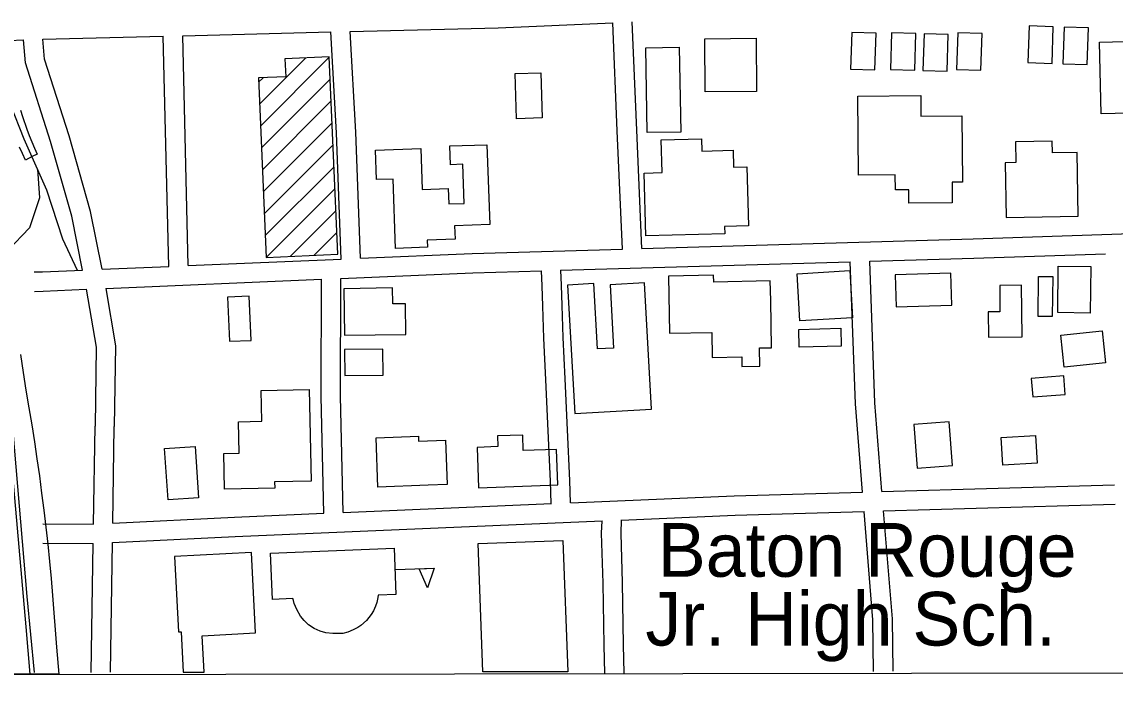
# Model space of a CAD drawing. Extents: x 3313447 to 3351316, y 703786 to 729172.
# Drawn here: x 3329072 to 3330764, y 709166 to 710192 of the extents above; entities that cross this region are included whole.
import ezdxf

# ---------------------------------------------------------------- set-up
doc = ezdxf.new("R2010")
doc.units = 0
for name, color, linetype in [('V-BLDG-IDEN', 7, 'Continuous'), ('V-BLDG-OTLN', 7, 'Continuous'), ('V-BRDG-OTLN', 7, 'Continuous'), ('V-GRID-FRAM', 7, 'Continuous'), ('V-ROAD-CNTR', 7, 'Continuous')]:
    doc.layers.add(name, color=color, linetype=linetype)

msp = doc.modelspace()

# ---------------------------------------------------------------- linework, layer by layer
at = {"layer": 'V-BLDG-OTLN'}
for p, q in [((3329439.7, 710064.4), (3329511.5, 710136.2)), ((3329441.2, 710030.6), (3329547.7, 710137.1)), ((3329438.2, 710098.3), (3329445.2, 710105.3)), ((3329442.7, 709996.7), (3329549.2, 710103.3)), ((3329444.1, 709962.8), (3329550.7, 710069.4)), ((3329445.6, 709929), (3329552.2, 710035.5)), ((3329447.1, 709895.1), (3329553.7, 710001.6)), ((3329448.6, 709861.2), (3329555.1, 709967.8)), ((3329450.2, 709827.4), (3329556.6, 709933.9)), ((3329487.1, 709829.1), (3329558.1, 709900)), ((3329524.1, 709830.7), (3329559.6, 709866.2)), ((3329650.1, 709344.6), (3329710, 709346.8)), ((3329321.6, 709185.9), (3329354.2, 709186)), ((3329916.6, 709186.8), (3329785.5, 709186.6))]:
    msp.add_line(p, q, dxfattribs=at)
for points in [[(3330630.6, 710185.4), (3330628.8, 710128.7), (3330666.3, 710127.5), (3330668.1, 710184.3)], [(3330684.8, 710183.5), (3330683.1, 710126.7), (3330720.6, 710125.6), (3330722.4, 710182.3)], [(3330128.8, 710165.7), (3330208.1, 710166.4), (3330208.9, 710084), (3330129.6, 710083.3)], [(3330356.3, 710175.5), (3330354.5, 710118.7), (3330392.1, 710117.5), (3330393.8, 710174.3)], [(3330417.9, 710174.8), (3330416.1, 710118.1), (3330453.7, 710116.9), (3330455.4, 710173.7)], [(3330468.2, 710173.2), (3330466.5, 710116.4), (3330504, 710115.3), (3330505.7, 710172.1)], [(3330520.3, 710174.8), (3330518.6, 710118), (3330556.1, 710116.9), (3330557.9, 710173.6)], [(3330892.4, 710172.2), (3330895.5, 710053.2), (3330742.3, 710049.3), (3330739.5, 710160.6), (3330839.8, 710163.1), (3330839.6, 710170.8)], [(3330039.6, 710020.5), (3330037.5, 710151.7), (3330089.4, 710152.5), (3330091.5, 710021.3)], [(3329561.1, 709832.3), (3329547.7, 710137.8), (3329479.1, 710134.8), (3329480.4, 710106.8), (3329437.9, 710105), (3329450.1, 709827.4)], [(3329837.3, 710042), (3329835.2, 710111.8), (3329875, 710113), (3329877.1, 710043.2)], [(3330526.7, 710046.5), (3330527.5, 709943.7), (3330511.6, 709943.6), (3330511.9, 709911.7), (3330444.7, 709911.2), (3330444.6, 709932), (3330423.8, 709931.8), (3330423.6, 709955), (3330366.6, 709954.6), (3330365.6, 710077.1), (3330463, 710077.9), (3330463.2, 710046)], [(3330037.6, 709860.8), (3330035, 709957.9), (3330062.7, 709958.7), (3330061.4, 710009.4), (3330123.5, 710011.1), (3330124, 709991.8), (3330172.7, 709993.1), (3330173.4, 709967.2), (3330193.9, 709967.7), (3330196.3, 709876.3), (3330159.5, 709875.3), (3330159.8, 709864.1)], [(3329650.1, 709841.4), (3329646.4, 709948.7), (3329620.5, 709947.8), (3329619, 709993.4), (3329689.5, 709995.8), (3329691.6, 709932.7), (3329731.8, 709934.1), (3329732.6, 709910.2), (3329756.5, 709911), (3329754.4, 709971.5), (3329735.2, 709970.8), (3329734.2, 709999.8), (3329791.6, 710001.8), (3329795.9, 709878.2), (3329741.5, 709876.3), (3329742.3, 709855.6), (3329699.2, 709854.1), (3329699.5, 709843.1)], [(3330706.7, 709891.1), (3330705.1, 709989.8), (3330666.8, 709989.2), (3330666.5, 710007.1), (3330609.7, 710006.2), (3330610.2, 709974.1), (3330593.7, 709973.9), (3330595.1, 709889.3)], [(3330357.4, 709734), (3330275.7, 709729.3), (3330271.6, 709802.3), (3330353.2, 709807)], [(3330726, 709813.3), (3330725, 709741.5), (3330675, 709742.2), (3330675.9, 709813.9)], [(3330072.5, 709798.7), (3330074.3, 709710.3), (3330139.6, 709711.6), (3330140.4, 709672.8), (3330186, 709673.8), (3330186.3, 709658.7), (3330214.2, 709659.3), (3330213.6, 709687.4), (3330232.3, 709687.8), (3330230.8, 709760.9), (3330230.8, 709760.9), (3330230.2, 709791), (3330142.6, 709789.3), (3330142.4, 709800.1)], [(3330424.8, 709751.1), (3330511.3, 709753.7), (3330509.8, 709803.1), (3330423.3, 709800.5)], [(3330667.2, 709797.7), (3330666.4, 709736), (3330644.5, 709736.3), (3330645.3, 709797.9)], [(3329571.3, 709707), (3329666.3, 709708.5), (3329665.5, 709755.8), (3329645.8, 709755.5), (3329645.4, 709780.2), (3329570.2, 709779)], [(3329927.7, 709586.1), (3330046.5, 709592.8), (3330035.4, 709788.2), (3329982.2, 709785.1), (3329987.7, 709687.3), (3329962.9, 709685.9), (3329957.2, 709787), (3329916.4, 709784.7)], [(3330619.9, 709704.7), (3330619, 709784.6), (3330585.2, 709784.2), (3330585.6, 709743.3), (3330567.3, 709743.1), (3330567.7, 709704.1)], [(3329390.2, 709766), (3329393, 709697.8), (3329426.6, 709699.2), (3329423.8, 709767.4)], [(3330340, 709690.4), (3330275.1, 709688.5), (3330274.3, 709716.1), (3330339.2, 709718)], [(3330749, 709664.3), (3330685.1, 709657.6), (3330679.9, 709707), (3330743.8, 709713.7)], [(3329571.5, 709645), (3329630.9, 709645.6), (3329630.5, 709685.8), (3329571.1, 709685.2)], [(3330684.3, 709644.5), (3330634, 709640.4), (3330636.4, 709611.6), (3330686.6, 709615.7)], [(3329385.3, 709469), (3329384.3, 709524.2), (3329408.2, 709524.6), (3329407.3, 709573.3), (3329443.1, 709574), (3329442.2, 709621.5), (3329516.7, 709623), (3329519.5, 709481.5), (3329463, 709480.4), (3329463.2, 709470.5)], [(3330512.1, 709505.8), (3330507, 709573.1), (3330452.2, 709568.9), (3330457.3, 709501.7)], [(3329778.7, 709471.2), (3329901.4, 709475.7), (3329899.4, 709530.6), (3329847.8, 709528.7), (3329847, 709552.8), (3329807.9, 709551.4), (3329808.5, 709534.8), (3329776.4, 709533.6)], [(3330640.8, 709552.1), (3330643.1, 709509.1), (3330590.1, 709506.1), (3330587.7, 709549.1)], [(3329700.7, 709475.3), (3329623, 709472.4), (3329620.2, 709548.7), (3329685.6, 709551.2), (3329685.9, 709543.2), (3329727.4, 709544.8), (3329730, 709476.4)], [(3329298.2, 709452.5), (3329292.6, 709531.8), (3329340, 709535.1), (3329345.5, 709455.8)], [(3329456.9, 709369.9), (3329647.9, 709377.8), (3329650.9, 709306.4), (3329623.4, 709305.3), (3329622.7, 709301.6), (3329621.1, 709293.9), (3329619.1, 709288), (3329616.1, 709280.7), (3329612.7, 709275), (3329605.2, 709266.1), (3329596.7, 709258.3), (3329591.7, 709255.1), (3329584.4, 709251.3), (3329576.2, 709247.9), (3329568.7, 709246), (3329560.8, 709245.6), (3329553, 709245.6), (3329542.3, 709246.9), (3329533.6, 709249.7), (3329524.5, 709253.6), (3329515.6, 709259.5), (3329508.8, 709265.9), (3329503.3, 709272.5), (3329497.2, 709282.9), (3329493.3, 709292.1), (3329492.4, 709297.1), (3329491.5, 709299.8), (3329459.9, 709298.4)], [(3329710, 709346.8), (3329699.6, 709316.4), (3329686.9, 709346)]]:
    msp.add_lwpolyline(points, close=True, dxfattribs=at)
for points in [[(3329785.5, 709186.6), (3329778.1, 709385.1), (3329909, 709389.9), (3329916.6, 709186.8)], [(3329427.1, 709371.3), (3329308.1, 709365), (3329314.3, 709248.2), (3329318.3, 709248.4), (3329321.6, 709185.9)], [(3329354.2, 709186), (3329351.2, 709242.4), (3329433.7, 709246.8), (3329427.1, 709371.3)]]:
    msp.add_lwpolyline(points, dxfattribs=at)
at = {"layer": 'V-BRDG-OTLN'}
for p, q in [((3329069.8, 710055.1), (3329072.9, 710045.2)), ((3329072.9, 710045.2), (3329079.7, 710025.6)), ((3329079.7, 710025.6), (3329083.4, 710015.9)), ((3329083.4, 710015.9), (3329087.3, 710006.2)), ((3329072.8, 709988), (3329068.5, 709998.1)), ((3329087.3, 710006.2), (3329091.3, 709996.6)), ((3329091.3, 709996.6), (3329095.6, 709987.2)), ((3329077.3, 709978.1), (3329072.8, 709988)), ((3329088.1, 709983.4), (3329077.3, 709978.1)), ((3329095.6, 709987.2), (3329088.1, 709983.4)), ((3329070, 709677.2), (3329074, 709649.6)), ((3329074, 709649.6), (3329078.3, 709622.1)), ((3329078.3, 709622.1), (3329082.8, 709594.6)), ((3329082.8, 709594.6), (3329087.2, 709568.4)), ((3329087.2, 709568.4), (3329091.3, 709542.1)), ((3329091.3, 709542.1), (3329095.2, 709515.8)), ((3329095.2, 709515.8), (3329099, 709489.5)), ((3329099, 709489.5), (3329102.5, 709463.1)), ((3329102.5, 709463.1), (3329105.8, 709436.7)), ((3329105.8, 709436.7), (3329109, 709410.3)), ((3329109, 709410.3), (3329111.9, 709383.9)), ((3329111.9, 709383.9), (3329114.6, 709357.4)), ((3329114.6, 709357.4), (3329117.2, 709330.9)), ((3329117.2, 709330.9), (3329119.5, 709304.4)), ((3329119.5, 709304.4), (3329121.6, 709277.9)), ((3329121.6, 709277.9), (3329123.6, 709251.4)), ((3329123.6, 709251.4), (3329125.3, 709224.9)), ((3329125.3, 709224.9), (3329129.1, 709182.8)), ((3329129.1, 709182.8), (3329041.3, 709182.7))]:
    msp.add_line(p, q, dxfattribs=at)
msp.add_lwpolyline([(3329085, 709182.7), (3329078.5, 709256.1), (3329061.1, 709455.4), (3329056, 709513.9), (3329045.9, 709630.6), (3329035.5, 709751.8), (3329031.1, 709803.9), (3329015.9, 709986), (3329006.1, 710126.4), (3328995.6, 710271.1), (3328995.6, 710271.6)], dxfattribs=at)
at = {"layer": 'V-GRID-FRAM'}
msp.add_lwpolyline([(3317576.9, 727351), (3317595.4, 709166), (3349105.8, 709211.8), (3349071.4, 727396.8), (3317576.9, 727351)], dxfattribs=at)
at = {"layer": 'V-ROAD-CNTR'}
for points in [[(3328963.4, 710645.1), (3328986.5, 710457.1), (3329015.8, 710289.8), (3329031.4, 710191.5), (3329039.2, 710112.8), (3329053.6, 710064.3), (3329075.2, 710010.7), (3329110.1, 709931.8), (3329134.9, 709856), (3329157.3, 709807.6)], [(3329580, 710176.8), (3329809, 710182.6), (3329986.3, 710190.4)], [(3330001.4, 709840.3), (3329993.4, 710023.2), (3329986.3, 710190.4)], [(3330031.4, 709841.2), (3330023.4, 710024.4), (3330016.2, 710191.7)], [(3329052.7, 710163.1), (3329074, 710164)], [(3329165.9, 709808), (3329149, 709891.4), (3329116.1, 710006.9), (3329077.5, 710128.3), (3329074.2, 710164.2)], [(3329104.2, 710164.9), (3329290.8, 710169.6)], [(3329196.2, 709809.3), (3329178.1, 709898.5), (3329144.9, 710015.5), (3329107.1, 710134.3), (3329104.2, 710164.9)], [(3329299.4, 709813.6), (3329290.8, 710169.6)], [(3329320.8, 710170.3), (3329550, 710176.1)], [(3329329.3, 709814.9), (3329320.8, 710170.3)], [(3329566, 709824.9), (3329558.7, 710020), (3329550, 710176.1)], [(3329596, 709826.2), (3329588.7, 710021.4), (3329580, 710176.8)], [(3329095.9, 709963.9), (3329099.2, 709919.4), (3329083.8, 709873.4), (3329050.2, 709838.4), (3329028.9, 709821.3)], [(3330031.4, 709841.2), (3330544.1, 709856.3), (3331707.9, 709895.2)], [(3329596, 709826.2), (3329768.6, 709833.5), (3330001.4, 709840.3)], [(3329329.3, 709814.9), (3329566, 709824.9)], [(3330384, 709821.5), (3330545, 709826.3), (3330749.2, 709833.1)], [(3329090.7, 709805), (3329104.1, 709805.4), (3329165.9, 709808)], [(3329196.2, 709809.3), (3329299.4, 709813.6)], [(3329565.7, 709794.9), (3329769.7, 709803.5), (3329876.4, 709806.6)], [(3329891.1, 709446.8), (3329890, 709481.5), (3329886.5, 709559.4), (3329882.9, 709638.3), (3329879.5, 709702.6), (3329878.1, 709752.1), (3329876.9, 709783.3), (3329876.2, 709806.6)], [(3329905.4, 709807.5), (3330354, 709820.7)], [(3329921.1, 709448.1), (3329920, 709482.6), (3329916.4, 709560.8), (3329912.9, 709639.8), (3329909.5, 709703.8), (3329908.1, 709753.1), (3329906.8, 709784.3), (3329906.2, 709807.5)], [(3330373, 709464.6), (3330361.9, 709601.1), (3330354, 709820.7)], [(3330403, 709465.4), (3330391.9, 709602.8), (3330384, 709821.5)], [(3329201.7, 709779.5), (3329535.7, 709793.6)], [(3329539.3, 709431.9), (3329534.9, 709612.5), (3329535.7, 709793.6)], [(3329569.3, 709433.2), (3329564.9, 709612.8), (3329565.7, 709794.9)], [(3329091.5, 709775), (3329105.1, 709775.4), (3329171.5, 709778.2)], [(3329171.5, 709778.2), (3329186.7, 709688.6), (3329185.1, 709566.6)], [(3329201.7, 709779.5), (3329216.7, 709690.9), (3329215, 709566.2)], [(3329091.7, 709185.7), (3329080, 709303.2), (3329048.9, 709673.6)], [(3329182.6, 709415), (3329185.1, 709566.6)], [(3329212.7, 709416.5), (3329215, 709566.2)], [(3330403, 709465.4), (3330762.8, 709475.9)], [(3329921.5, 709448.1), (3330174.5, 709458.8), (3330373, 709464.6)], [(3329569.3, 709433.2), (3329891.6, 709446.8)], [(3329999.2, 709421.3), (3330175.6, 709428.8), (3330375.4, 709434.6)], [(3330390.1, 709187.3), (3330389.1, 709267.1), (3330375.4, 709434.6)], [(3330405.5, 709435.5), (3330763.9, 709445.9)], [(3330420.1, 709187.7), (3330419.1, 709268.5), (3330405.5, 709435.5)], [(3329212.2, 709386.4), (3329402.2, 709396.1), (3329970.2, 709420.1)], [(3329212.7, 709416.5), (3329400.8, 709426), (3329539.3, 709431.9)], [(3329974, 709183.8), (3329973.2, 709227.6), (3329971.6, 709323.8), (3329969.2, 709400.8), (3329969.8, 709420.1)], [(3330003.9, 709184.3), (3330003.2, 709228.1), (3330001.6, 709324.5), (3329999.2, 709400.7), (3329999.9, 709421.4)], [(3329104.6, 709415.5), (3329182.6, 709415)], [(3329104.4, 709385.4), (3329182.2, 709384.9)], [(3329179, 709185.7), (3329182.2, 709384.9)], [(3329209, 709185.8), (3329212.2, 709386.4)]]:
    msp.add_lwpolyline(points, dxfattribs=at)

# ---------------------------------------------------------------- texts
at = {"layer": 'V-BLDG-IDEN'}
for s, p in [('Baton Rouge', (3330056.2, 709333.6)), ('Jr. High Sch.', (3330036.9, 709227.2))]:
    msp.add_text(s, height=83, dxfattribs=at).set_placement(p)

doc.saveas('drawing.dxf')
